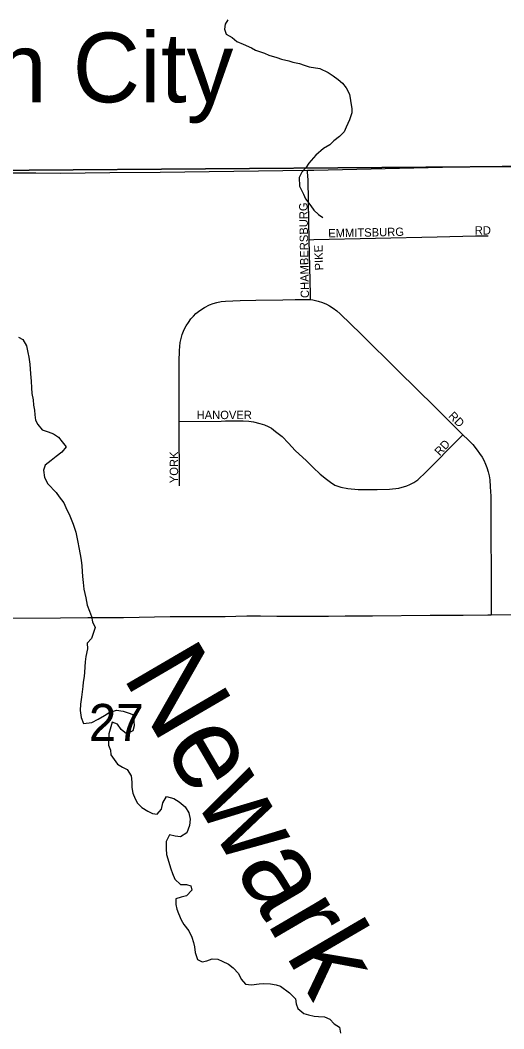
# Model space of a CAD drawing. Extents: x 1985906 to 2360102, y 891258 to 1222054.
# Drawn here: x 2190458 to 2193350, y 1031741 to 1037776 of the extents above; entities that cross this region are included whole.
import ezdxf

# ---------------------------------------------------------------- set-up
doc = ezdxf.new("R2010")
doc.units = 0
for name, color, linetype in [('GM_X_County_Road', 7, 'Continuous'), ('GM_X_Minor_River', 7, 'Continuous'), ('GM_X_Minor_River_Text', 7, 'Continuous'), ('GM_X_Section', 7, 'Continuous'), ('GM_X_Section_Text', 7, 'Continuous'), ('GM_X_Township_Road', 7, 'Continuous'), ('GM_X_Township_Subdivision', 7, 'Continuous'), ('GM_X_Township_Subdivision_Text', 7, 'Continuous'), ('GM_X_Unincorporated_Text', 7, 'Continuous')]:
    doc.layers.add(name, color=color, linetype=linetype)

msp = doc.modelspace()

# ---------------------------------------------------------------- linework, layer by layer
at = {"layer": 'GM_X_County_Road'}
for points in [[(2192176.3, 1036879.1), (2192213.2, 1036879.6), (2192983.8, 1036895.9), (2193458.4, 1036904.8), (2193589.3, 1036907.4), (2193768.3, 1036911.4), (2194126.3, 1036913.8), (2194372.2, 1036914.9), (2194486.5, 1036912.9), (2194602.9, 1036912.1), (2194755, 1036915.2), (2194943.8, 1036918.7), (2195109, 1036921.1), (2195221.4, 1036921.4), (2195344.9, 1036921.7), (2195721.6, 1036920.2), (2196230.1, 1036917.3), (2196328.5, 1036916.1), (2196349.8, 1036916)], [(2189005.7, 1036850.9), (2189020.7, 1036851.2), (2189260, 1036855.5), (2189752, 1036862.5), (2190111.9, 1036862.9), (2190552, 1036862.9), (2190699.1, 1036861.3), (2190846.5, 1036862.7), (2190993.7, 1036865.7), (2191294.7, 1036866.6), (2192176.3, 1036879.1)]]:
    msp.add_lwpolyline(points, dxfattribs=at)
at = {"layer": 'GM_X_Minor_River'}
for points in [[(2191698.7, 1037778), (2191682.8, 1037751.8), (2191678.9, 1037721.7), (2191689.1, 1037691.7), (2191725.4, 1037671.8), (2191753.7, 1037647.9), (2191792, 1037632), (2191840.4, 1037610.2), (2191864.6, 1037596.3), (2191918.9, 1037578.6), (2191945.1, 1037566.7), (2191993.4, 1037552.9), (2192019.6, 1037543), (2192063.9, 1037533.2), (2192088.1, 1037525.4), (2192128.3, 1037517.6), (2192156.5, 1037507.7), (2192186.7, 1037497.8), (2192249.1, 1037486.1), (2192299.4, 1037462.3), (2192329.7, 1037442.4), (2192360, 1037420.6), (2192384.2, 1037398.6), (2192406.5, 1037370.7), (2192426.8, 1037332.7), (2192433, 1037294.6), (2192441.3, 1037246.5), (2192441.5, 1037222.4), (2192427.7, 1037180.2), (2192407.8, 1037136), (2192395.9, 1037107.8), (2192367.9, 1037079.6), (2192333.9, 1037053.3), (2192309.9, 1037031.1), (2192271.8, 1037008.8), (2192225.8, 1036968.5), (2192183.9, 1036920.1), (2192166, 1036891.9), (2192142, 1036867.7), (2192126.1, 1036835.5), (2192128.4, 1036783.4), (2192152.8, 1036735.4), (2192163, 1036707.4), (2192195.4, 1036665.4), (2192213.6, 1036639.5), (2192241.9, 1036613.5), (2192268.1, 1036595.6)], [(2190447.1, 1035879.5), (2190473.3, 1035865.6), (2190495.6, 1035827.6), (2190503.9, 1035787.5), (2190510.1, 1035759.5), (2190516.4, 1035717.4), (2190518.7, 1035659.2), (2190522.9, 1035617.1), (2190525.2, 1035577), (2190527.4, 1035542.9), (2190535.6, 1035504.9), (2190537.8, 1035472.8), (2190544, 1035442.7), (2190546.2, 1035414.7), (2190550.4, 1035382.6), (2190562.6, 1035356.6), (2190588.9, 1035324.6), (2190625.1, 1035312.8), (2190657.4, 1035300.9), (2190687.6, 1035281), (2190707.9, 1035253.1), (2190732.2, 1035223.1), (2190706.2, 1035190.9), (2190672.2, 1035164.6), (2190642.2, 1035142.4), (2190608.2, 1035114.1), (2190596.3, 1035084), (2190602.5, 1035039.9), (2190622.9, 1035001.9), (2190673.4, 1034950), (2190691.6, 1034924), (2190718, 1034888.1), (2190736.3, 1034846), (2190750.5, 1034820), (2190775, 1034760), (2190791.3, 1034711.9), (2190801.7, 1034651.8), (2190807.9, 1034621.8), (2190816.2, 1034579.7), (2190822.4, 1034545.6), (2190826.6, 1034511.6), (2190828.8, 1034477.5), (2190831, 1034447.4), (2190835.2, 1034411.3), (2190839.4, 1034371.2), (2190843.6, 1034345.2), (2190849.8, 1034319.1), (2190858.1, 1034275), (2190872.3, 1034239), (2190884.6, 1034207), (2190890.8, 1034176.9), (2190907, 1034142.9), (2190883.3, 1034076.6), (2190859.3, 1034048.4), (2190859.5, 1034014.3), (2190849.7, 1033968.1), (2190845.9, 1033936), (2190842.2, 1033875.8), (2190840.3, 1033849.7), (2190834.5, 1033815.6), (2190832.6, 1033789.5), (2190825, 1033725.2), (2190819.2, 1033683.1), (2190817.4, 1033645), (2190821.6, 1033602.9), (2190835.9, 1033566.8), (2190886.1, 1033573.1), (2190924.2, 1033593.4), (2190962.2, 1033615.7), (2190990.3, 1033633.9), (2191034.4, 1033648.2), (2191074.6, 1033642.4), (2191102.8, 1033632.5), (2191131, 1033620.6), (2191137.3, 1033582.5), (2191139.5, 1033554.5), (2191131.6, 1033524.3), (2191093.5, 1033506.1), (2191061.2, 1033532), (2191038.9, 1033563.9), (2191008.7, 1033575.8), (2190987, 1033505.5), (2190985.2, 1033467.4), (2190985.3, 1033437.3), (2190997.6, 1033407.3), (2190999.7, 1033381.2)], [(2190999.7, 1033381.2), (2191040.2, 1033325.3), (2191070.5, 1033307.4), (2191096.7, 1033291.5), (2191121, 1033255.5), (2191125.3, 1033217.4), (2191125.4, 1033185.3), (2191131.7, 1033151.3), (2191145.9, 1033117.2), (2191160.1, 1033091.2), (2191184.4, 1033065.3), (2191220.7, 1033043.4), (2191248.9, 1033029.5), (2191277.1, 1033025.7), (2191303, 1033055.9), (2191310.9, 1033092.1), (2191332.8, 1033130.3), (2191377.1, 1033118.5), (2191409.3, 1033098.6), (2191443.7, 1033068.7), (2191466, 1033032.8), (2191474.2, 1032994.7), (2191470.4, 1032956.6), (2191454.6, 1032914.3), (2191416.5, 1032890.1), (2191384.3, 1032893.9), (2191350.1, 1032901.7), (2191330.3, 1032861.5), (2191330.5, 1032817.4), (2191332.7, 1032783.3), (2191359.3, 1032697.2), (2191369.5, 1032669.2), (2191381.8, 1032637.1), (2191416.1, 1032605.2), (2191452.3, 1032603.4), (2191478.5, 1032595.5), (2191484.6, 1032569.5), (2191452.7, 1032537.2), (2191420.5, 1032529), (2191388.4, 1032518.8), (2191388.6, 1032484.7), (2191394.8, 1032456.7), (2191405, 1032430.7), (2191421.3, 1032392.6), (2191435.5, 1032364.6), (2191465.9, 1032326.7), (2191484.2, 1032288.7), (2191494.4, 1032256.7), (2191500.6, 1032230.6), (2191504.8, 1032196.5), (2191519.1, 1032156.5), (2191545.3, 1032140.6), (2191573.4, 1032146.8), (2191605.5, 1032159), (2191639.7, 1032157.2), (2191665.9, 1032145.3), (2191704.2, 1032127.4), (2191732.4, 1032105.5), (2191762.8, 1032071.6), (2191779, 1032037.6), (2191805.3, 1032007.6), (2191841.5, 1032003.8), (2191887.7, 1032010.1), (2191913.8, 1032012.2), (2191954.1, 1032010.5), (2191988.3, 1032004.6), (2192014.4, 1031996.8), (2192068.9, 1031956.9), (2192103.3, 1031921), (2192107.5, 1031891), (2192117.7, 1031862.9), (2192154, 1031833), (2192182.2, 1031825.2), (2192216.4, 1031817.3), (2192242.6, 1031813.5), (2192276.7, 1031811.7), (2192309, 1031797.8), (2192335.3, 1031769.9), (2192367.5, 1031750), (2192373.8, 1031713.9)]]:
    msp.add_lwpolyline(points, dxfattribs=at)
at = {"layer": 'GM_X_Section'}
for points in [[(2188237.5, 1042391.8), (2193573.2, 1042398), (2193674.7, 1036903.2), (2188401.5, 1036863.6)], [(2193674.7, 1036903.2), (2193662.9, 1031547.5), (2188413.6, 1031528.2), (2188401.5, 1036863.6)]]:
    msp.add_lwpolyline(points, close=True, dxfattribs=at)
at = {"layer": 'GM_X_Township_Road'}
for points in [[(2189503.1, 1034189.5), (2189536.1, 1034189.8), (2189813.4, 1034193.5), (2189944.2, 1034194.9), (2190140.7, 1034196.3), (2190255.4, 1034196.5), (2190403, 1034197.1), (2190698.4, 1034200.8), (2190862.5, 1034202), (2191075.7, 1034202.9), (2191354.6, 1034207), (2191682.6, 1034208.8), (2191747.7, 1034210.1), (2191813.2, 1034211.2), (2191894.9, 1034211.2), (2191992.1, 1034210), (2192122.7, 1034209.3), (2192302.4, 1034210.6), (2192400.8, 1034211.2), (2192564.8, 1034212.7), (2192909.4, 1034215), (2193106.1, 1034216.4), (2193253.8, 1034217.7), (2193274.5, 1034217.8)], [(2193274.5, 1034217.8), (2193647.6, 1034219.6), (2193811.7, 1034221.2), (2193975.8, 1034222.6), (2194172.6, 1034221.7), (2194303.6, 1034222.9), (2194467.5, 1034223.9), (2194549.5, 1034223.6), (2194713.7, 1034222.7), (2194861.3, 1034223), (2195008.8, 1034222.9), (2195221.6, 1034223.7), (2195697.1, 1034225.9), (2195893.9, 1034226.8), (2196172.8, 1034228), (2196304, 1034227.8), (2196355.7, 1034227.4)]]:
    msp.add_lwpolyline(points, dxfattribs=at)
at = {"layer": 'GM_X_Township_Subdivision'}
for points in [[(2192186.4, 1036462.3), (2192184.1, 1036573.9), (2192179, 1036818.4), (2192176.8, 1036868.1), (2192176.3, 1036879.1)], [(2192186.4, 1036462.3), (2192214.1, 1036462.9), (2192951.6, 1036478.9), (2193180.9, 1036485.1), (2193256.1, 1036485.6)], [(2192194, 1036104.2), (2192193.4, 1036134.1), (2192186.4, 1036462.3)], [(2191409.4, 1035375.4), (2191409.2, 1035455), (2191409.2, 1035733.4), (2191410, 1035798.8), (2191412, 1035823.1), (2191415, 1035847.7), (2191419.9, 1035871.7), (2191426.7, 1035895.3), (2191438.7, 1035925.7), (2191450.7, 1035947.3), (2191463.9, 1035967.8), (2191479, 1035988.5), (2191493.3, 1036005.9), (2191508.9, 1036021.1), (2191531.5, 1036038.4), (2191559.4, 1036056.4), (2191589.3, 1036072.3), (2191612.3, 1036081.4), (2191634, 1036087.4), (2191658.7, 1036093.1), (2191684.8, 1036095.7), (2191772.5, 1036099.6), (2191866.3, 1036100.8), (2192028.9, 1036102.9), (2192101.2, 1036104.1), (2192194, 1036104.2)], [(2192194, 1036104.2), (2192208.5, 1036102.8), (2192240, 1036094.1), (2192265.7, 1036086.4), (2192288.7, 1036076.4), (2192308.2, 1036066.8), (2192329.5, 1036053.3), (2192351.2, 1036036), (2192370.7, 1036019.9), (2192496.1, 1035896.5), (2192718.4, 1035678.5), (2192939.7, 1035461.4), (2193105.7, 1035295.9)], [(2191409.4, 1035375.4), (2191658.9, 1035377.5), (2191685.7, 1035377.8), (2191791.7, 1035378.7), (2191824.3, 1035376.2), (2191852.8, 1035372.4), (2191891.1, 1035362.1), (2191918, 1035354.1), (2191941.6, 1035344.8), (2191960.2, 1035334.1), (2191985.1, 1035314.8), (2192025.4, 1035284.3), (2192061.6, 1035245.1), (2192102.1, 1035201.2), (2192169.6, 1035139.9), (2192210.1, 1035100.5), (2192251.9, 1035059.7), (2192289.2, 1035030.6), (2192314.2, 1035011.1), (2192339.5, 1034993.4), (2192375.5, 1034982.3), (2192417.2, 1034974.5), (2192479.5, 1034968.8), (2192529.8, 1034967.6), (2192593.3, 1034967.6), (2192666.3, 1034970.7), (2192722.4, 1034976.1), (2192769.2, 1034989.8), (2192788.3, 1034997.6), (2192812.1, 1035009.2), (2192835.3, 1035026.2), (2192885.7, 1035073.5), (2193084.1, 1035274.3), (2193105.7, 1035295.9)], [(2191410, 1034990.8), (2191409.4, 1035375.4)], [(2193105.7, 1035295.9), (2193136.8, 1035264.9), (2193164.1, 1035236.4), (2193191, 1035203.6), (2193205.4, 1035183.9), (2193219.7, 1035161.7), (2193230.5, 1035142.6), (2193241, 1035119.2), (2193247.5, 1035099.1), (2193256.2, 1035073), (2193261.3, 1035049.3), (2193265.7, 1035025), (2193268.7, 1034983.7), (2193271.3, 1034927.7), (2193271.2, 1034746.9), (2193274.6, 1034419.7), (2193274.9, 1034256.5), (2193274.5, 1034229.1), (2193274.5, 1034217.8)]]:
    msp.add_lwpolyline(points, dxfattribs=at)

# ---------------------------------------------------------------- texts
at = {"layer": 'GM_X_Minor_River_Text'}
msp.add_text('Newark', height=500.16, rotation=300.3163, dxfattribs=at).set_placement((2191065.7, 1033851.7))
at = {"layer": 'GM_X_Section_Text'}
msp.add_text('27', height=221, rotation=0.00001, dxfattribs=at).set_placement((2190868.2, 1033463.8))
at = {"layer": 'GM_X_Township_Subdivision_Text'}
for s, rotation, p in [('CHAMBERSBURG', 90.9947, (2192185.3, 1036114.1)), ('EMMITSBURG', 1.23367, (2192300.2, 1036475.9)), ('RD', 0.00001, (2193176, 1036493.5)), ('PIKE', 91.84648, (2192270.4, 1036279.7)), ('HANOVER', 0.00001, (2191512.8, 1035389.1)), ('RD', 315, (2193015.4, 1035403.9)), ('RD', 47.11989, (2192966.7, 1035166.1)), ('YORK', 90, (2191402.2, 1035005.7))]:
    msp.add_text(s, height=50, rotation=rotation, dxfattribs=at).set_placement(p)
at = {"layer": 'GM_X_Unincorporated_Text'}
msp.add_text('Burton City', height=417, rotation=0.00001, dxfattribs=at).set_placement((2188974, 1037284.6))

doc.saveas('drawing.dxf')
